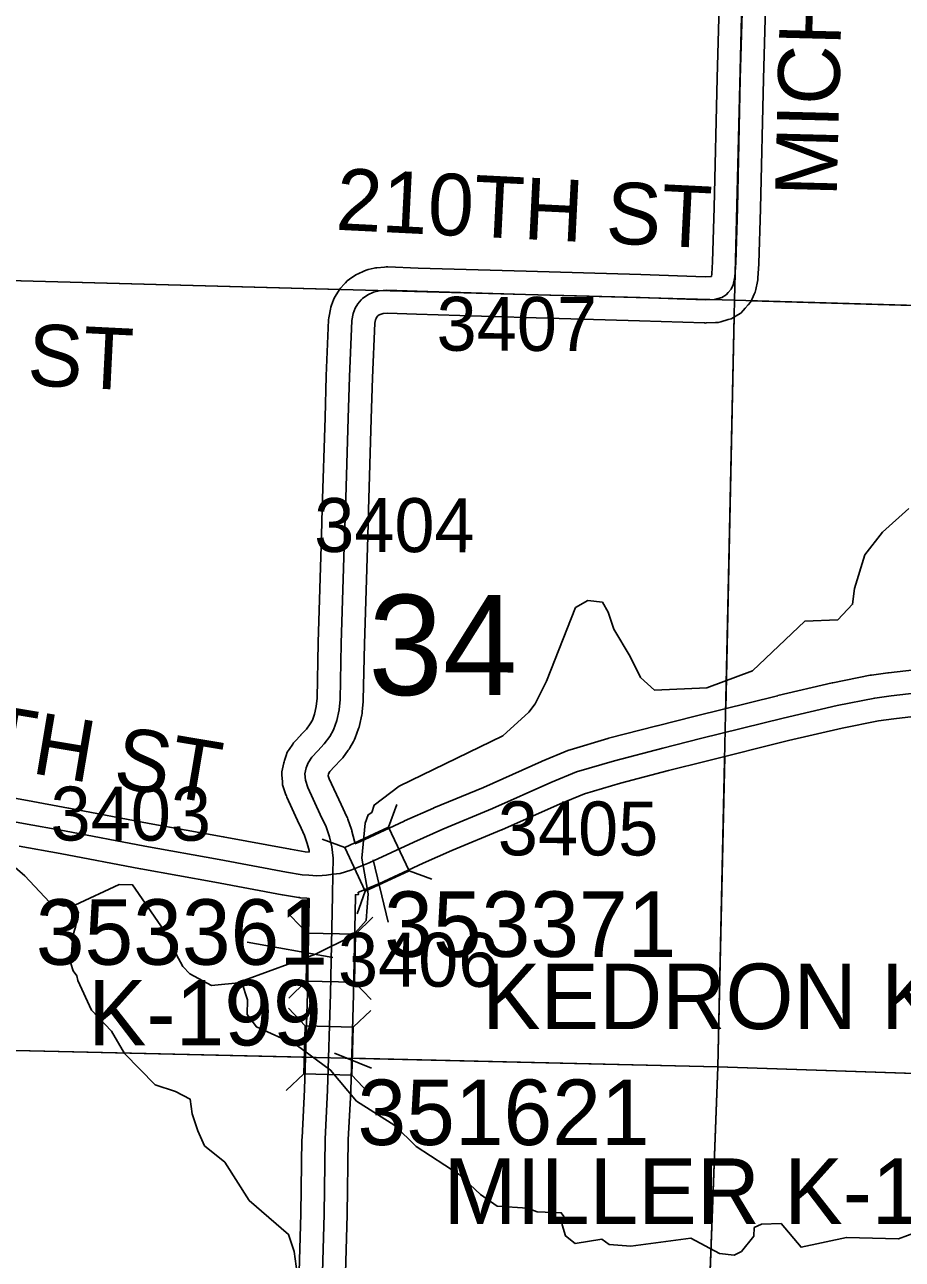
# Model space of a CAD drawing. Extents: x -157.2 to -99.3, y 12.2 to 46.2.
# Drawn here: x -119.826 to -118.686, y 27.95 to 29.552 of the extents above; entities that cross this region are included whole.
import ezdxf

# ---------------------------------------------------------------- set-up
doc = ezdxf.new("R2010")
doc.units = 0
for name, color, linetype in [('tdCoHydroRiver', 7, 'Continuous'), ('tdCoSecRdNmbr', 7, 'Continuous'), ('tdCoSecRdTxt', 7, 'Continuous'), ('tdCoSecRteBand', 7, 'Continuous'), ('tdCoSecRteCL', 7, 'Continuous'), ('tdCoSectLine', 7, 'Continuous'), ('tdCoSectLinePart', 7, 'Continuous'), ('tdCoSectNmbr', 7, 'Continuous'), ('tdCoStrucSec', 7, 'Continuous'), ('tdCoStrucSecCoName', 7, 'Continuous'), ('tdCoStrucSecFHWANum', 7, 'Continuous'), ('tdCoSurfAsphalt', 7, 'Continuous'), ('tdCoSurfConc', 7, 'Continuous'), ('tdCoSurfGravel', 7, 'Continuous'), ('tdCoTwpBndry', 7, 'Continuous'), ('tdCoTwpBndryShd', 7, 'Continuous')]:
    doc.layers.add(name, color=color, linetype=linetype)

msp = doc.modelspace()

# ---------------------------------------------------------------- linework, layer by layer
at = {"layer": 'tdCoHydroRiver'}
for points in [[(-119.5437, 28.3091), (-119.5404, 28.3122), (-119.448, 28.3459), (-119.4, 28.3699), (-119.3821, 28.3899), (-119.3796, 28.4245), (-119.3878, 28.4705), (-119.3834, 28.5161), (-119.3799, 28.5271), (-119.3751, 28.5301), (-119.3717, 28.5395), (-119.3395, 28.5639), (-119.2051, 28.6296), (-119.1712, 28.6602), (-119.163, 28.6711), (-119.148, 28.7006), (-119.1106, 28.7959), (-119.0946, 28.8049), (-119.0757, 28.8028), (-119.0682, 28.79), (-119.0609, 28.7677), (-119.0398, 28.7324), (-119.0263, 28.7052), (-119.0079, 28.6889), (-118.9399, 28.6918), (-118.8809, 28.7138), (-118.8129, 28.7782), (-118.7702, 28.7802), (-118.7508, 28.8002), (-118.7486, 28.8207), (-118.7348, 28.8645), (-118.7119, 28.8938), (-118.6779, 28.9245)], [(-119.8502, 28.469), (-119.8255, 28.4478), (-119.7933, 28.4137), (-119.7745, 28.4085), (-119.7603, 28.4097)], [(-119.7603, 28.4097), (-119.7027, 28.4365), (-119.6854, 28.436), (-119.649, 28.383), (-119.6204, 28.3301), (-119.6112, 28.3204), (-119.5832, 28.3054), (-119.5437, 28.3091)], [(-119.7603, 28.4097), (-119.7558, 28.4001), (-119.7595, 28.3813), (-119.7629, 28.3703), (-119.7655, 28.3341), (-119.7626, 28.3245), (-119.758, 28.3181), (-119.7566, 28.3118), (-119.7387, 28.2734), (-119.7127, 28.2459), (-119.6961, 28.217), (-119.6562, 28.1765), (-119.6296, 28.1678), (-119.6109, 28.1579), (-119.6083, 28.1389), (-119.601, 28.1166), (-119.5921, 28.0974), (-119.5658, 28.0762), (-119.5341, 28.0264), (-119.4832, 27.9824), (-119.4759, 27.9601), (-119.4706, 27.9221)], [(-119.5437, 28.3091), (-119.5364, 28.2868), (-119.5369, 28.2679), (-119.5247, 28.2518), (-119.4733, 28.2283), (-119.4284, 28.1955), (-119.3948, 28.1551), (-119.3452, 28.1238), (-119.3175, 28.0962), (-119.2617, 28.0599), (-119.234, 28.0339), (-119.2124, 28.0191), (-119.173, 28.0165), (-119.1605, 28.0114), (-119.129, 28.0105), (-119.1259, 28.0057), (-119.1278, 27.9947), (-119.1235, 27.9804), (-119.1111, 27.9706), (-119.0763, 27.976), (-119.067, 27.9694), (-119.0386, 27.9671), (-118.961, 27.9776), (-118.9237, 27.9576), (-118.9048, 27.9555), (-118.8952, 27.96), (-118.8789, 27.98), (-118.8786, 27.9911), (-118.869, 27.9955), (-118.8437, 27.9964), (-118.8178, 27.9657), (-118.759, 27.9783), (-118.6912, 27.9765), (-118.6562, 27.9897)]]:
    msp.add_lwpolyline(points, dxfattribs=at)
at = {"layer": 'tdCoSecRteBand'}
for points in [[(-119.4561, 28.4785), (-119.4563, 28.4804), (-119.4587, 28.4899), (-119.4622, 28.5001), (-119.469, 28.5145), (-119.4691, 28.5148), (-119.4692, 28.515), (-119.4853, 28.55), (-119.4859, 28.5514), (-119.4864, 28.5528), (-119.4896, 28.5621), (-119.4909, 28.566), (-119.4911, 28.5701), (-119.4916, 28.5785), (-119.4919, 28.5827), (-119.491, 28.5868), (-119.4892, 28.5945), (-119.4889, 28.5959), (-119.4884, 28.5974), (-119.4862, 28.604), (-119.4849, 28.6081), (-119.4824, 28.6116), (-119.4775, 28.6187), (-119.4764, 28.6204), (-119.475, 28.6219), (-119.4673, 28.6303), (-119.4672, 28.6305), (-119.467, 28.6307), (-119.4598, 28.6383), (-119.4548, 28.645), (-119.452, 28.6499), (-119.4492, 28.6576), (-119.447, 28.6676), (-119.446, 28.6783), (-119.4446, 28.75), (-119.4446, 28.7502), (-119.4446, 28.7504), (-119.4401, 28.8901), (-119.4392, 28.9241), (-119.4392, 28.9241), (-119.4392, 28.9241), (-119.4357, 29.0425), (-119.4357, 29.0426), (-119.4357, 29.0426), (-119.434, 29.0964), (-119.434, 29.0965), (-119.434, 29.0966), (-119.431, 29.1696), (-119.4309, 29.1718), (-119.4305, 29.174), (-119.4288, 29.1831), (-119.4283, 29.1859), (-119.4272, 29.1885), (-119.4245, 29.1954), (-119.4237, 29.1975), (-119.4225, 29.1995), (-119.4191, 29.2055), (-119.4175, 29.2081), (-119.4155, 29.2103), (-119.4109, 29.2155), (-119.4093, 29.2172), (-119.4069, 29.22), (-119.4038, 29.2221), (-119.3969, 29.2268), (-119.3949, 29.2281), (-119.3928, 29.2291), (-119.3854, 29.2326), (-119.3825, 29.2339), (-119.3795, 29.2346), (-119.3721, 29.2363), (-119.3702, 29.2368), (-119.3683, 29.237), (-119.3584, 29.2379), (-119.3563, 29.2382), (-119.3543, 29.2381), (-119.3149, 29.2366), (-119.1745, 29.2324), (-119.0258, 29.2282), (-119.0257, 29.2282), (-119.0256, 29.2282), (-118.9422, 29.2253), (-118.9349, 29.2256), (-118.9342, 29.2258), (-118.9334, 29.2293), (-118.9326, 29.2446), (-118.9304, 29.3152), (-118.9267, 29.483), (-118.9267, 29.4831), (-118.9267, 29.4832), (-118.9218, 29.6557)], [(-118.8618, 29.6541), (-118.8667, 29.4816), (-118.8704, 29.3137), (-118.8704, 29.3136), (-118.8704, 29.3134), (-118.8727, 29.2424), (-118.8727, 29.2421), (-118.8727, 29.2417), (-118.8737, 29.2237), (-118.8738, 29.2214), (-118.8743, 29.2191), (-118.8765, 29.2087), (-118.8772, 29.2055), (-118.8786, 29.2025), (-118.8813, 29.1966), (-118.8832, 29.1924), (-118.8863, 29.189), (-118.8902, 29.1846), (-118.8929, 29.1816), (-118.896, 29.1782), (-118.9, 29.1759), (-118.9054, 29.1726), (-118.9086, 29.1707), (-118.9123, 29.1697), (-118.9217, 29.1669), (-118.9252, 29.1659), (-118.9288, 29.1658), (-118.9409, 29.1653), (-118.942, 29.1652), (-118.9431, 29.1653), (-119.0276, 29.1682), (-119.1762, 29.1724), (-119.1763, 29.1724), (-119.1763, 29.1724), (-119.3168, 29.1766), (-119.317, 29.1766), (-119.3171, 29.1766), (-119.3545, 29.178), (-119.3603, 29.1775), (-119.3628, 29.1769), (-119.3652, 29.1758), (-119.3671, 29.1745), (-119.3687, 29.1726), (-119.3695, 29.1713), (-119.3703, 29.1692), (-119.3711, 29.165), (-119.374, 29.0943), (-119.3757, 29.0407), (-119.3792, 28.9224), (-119.3802, 28.8884), (-119.3802, 28.8883), (-119.3802, 28.8883), (-119.3846, 28.7486), (-119.3861, 28.676), (-119.3861, 28.675), (-119.3862, 28.6739), (-119.3874, 28.6604), (-119.3876, 28.6586), (-119.388, 28.6568), (-119.3909, 28.643), (-119.3914, 28.6409), (-119.3921, 28.6389), (-119.3965, 28.6269), (-119.3974, 28.6245), (-119.3987, 28.6223), (-119.4036, 28.6137), (-119.4045, 28.6121), (-119.4056, 28.6107), (-119.4127, 28.601), (-119.4138, 28.5996), (-119.415, 28.5984), (-119.4232, 28.5897), (-119.4293, 28.583), (-119.4306, 28.581), (-119.431, 28.5798), (-119.4315, 28.5778), (-119.4315, 28.5777), (-119.4301, 28.5736), (-119.4148, 28.5402), (-119.4072, 28.5243), (-119.4065, 28.5228), (-119.4059, 28.5211), (-119.4015, 28.508), (-119.4011, 28.5068), (-119.4008, 28.5056), (-119.3976, 28.4928), (-119.397, 28.4907), (-119.3969, 28.4894)], [(-119.3969, 28.4894), (-119.3906, 28.492), (-119.3331, 28.5188), (-119.3331, 28.5188), (-119.3331, 28.5188), (-119.333, 28.5188), (-119.3328, 28.519), (-119.3325, 28.5191), (-119.2947, 28.5356), (-119.2945, 28.5357), (-119.2943, 28.5358), (-119.2302, 28.5625), (-119.1546, 28.5962), (-119.1542, 28.5963), (-119.1539, 28.5965), (-119.1206, 28.6103), (-119.1191, 28.6109), (-119.1176, 28.6114), (-119.0685, 28.6259), (-119.0681, 28.6261), (-119.0676, 28.6262), (-119.0049, 28.6425), (-119.0048, 28.6425), (-119.0047, 28.6425), (-118.9553, 28.6549), (-118.9553, 28.6549), (-118.9553, 28.6549), (-118.8483, 28.6815), (-118.8481, 28.6815), (-118.8479, 28.6816), (-118.7776, 28.6981), (-118.7771, 28.6982), (-118.7766, 28.6983), (-118.728, 28.708), (-118.7272, 28.7081), (-118.7263, 28.7082), (-118.7051, 28.7112), (-118.7047, 28.7113), (-118.7042, 28.7113), (-118.6704, 28.715)], [(-118.6646, 28.6553), (-118.6972, 28.6517), (-118.7172, 28.6489), (-118.7644, 28.6396), (-118.834, 28.6232), (-118.9408, 28.5966), (-118.99, 28.5843), (-119.052, 28.5682), (-119.099, 28.5543), (-119.1305, 28.5412), (-119.2061, 28.5076), (-119.2065, 28.5074), (-119.2068, 28.5073), (-119.2709, 28.4805), (-119.3081, 28.4643), (-119.366, 28.4373), (-119.3666, 28.437), (-119.3673, 28.4367), (-119.391, 28.4271), (-119.3924, 28.4265), (-119.3925, 28.4265), (-119.3921, 28.4236), (-119.3962, 28.4231), (-119.3962, 28.4215), (-119.3987, 28.2946), (-119.3987, 28.2944), (-119.3987, 28.2943), (-119.4024, 28.1685), (-119.4024, 28.1682), (-119.4024, 28.1679), (-119.4056, 28.105), (-119.407, 28.0081), (-119.407, 28.0079), (-119.407, 28.0078), (-119.4117, 27.8415)], [(-119.9133, 28.562), (-119.8218, 28.5453), (-119.7686, 28.5357), (-119.7685, 28.5356), (-119.7683, 28.5356), (-119.6639, 28.5157), (-119.5679, 28.4984), (-119.5678, 28.4984), (-119.5677, 28.4984), (-119.4807, 28.4822), (-119.4614, 28.479), (-119.4561, 28.4785)], [(-119.4717, 27.8432), (-119.467, 28.0092), (-119.4656, 28.1065), (-119.4655, 28.107), (-119.4655, 28.1075), (-119.4623, 28.1706), (-119.4586, 28.2959), (-119.4563, 28.4184), (-119.4582, 28.4185), (-119.4588, 28.4185), (-119.4594, 28.4186), (-119.4678, 28.4193), (-119.469, 28.4194), (-119.4701, 28.4196), (-119.4908, 28.423), (-119.4911, 28.4231), (-119.4914, 28.4231), (-119.5786, 28.4394), (-119.6747, 28.4566), (-119.6748, 28.4567), (-119.675, 28.4567), (-119.7794, 28.4767), (-119.8325, 28.4862)]]:
    msp.add_lwpolyline(points, dxfattribs=at)
at = {"layer": 'tdCoSecRteCL'}
for points in [[(-119.4256, 28.4497), (-119.4252, 28.4707), (-119.4267, 28.4855), (-119.4299, 28.4984), (-119.4343, 28.5114), (-119.442, 28.5275), (-119.458, 28.5625), (-119.4612, 28.5718), (-119.4617, 28.5802), (-119.46, 28.5879), (-119.4577, 28.5945), (-119.4528, 28.6017), (-119.4452, 28.6101), (-119.4368, 28.619), (-119.4296, 28.6286), (-119.4247, 28.6372), (-119.4203, 28.6493), (-119.4173, 28.6631), (-119.4161, 28.6767), (-119.4146, 28.7494), (-119.4102, 28.8892), (-119.4092, 28.9233), (-119.4057, 29.0416), (-119.404, 29.0954), (-119.401, 29.1684), (-119.3993, 29.1775), (-119.3966, 29.1844), (-119.3931, 29.1903), (-119.3886, 29.1955), (-119.387, 29.1972), (-119.3801, 29.2019), (-119.3727, 29.2054), (-119.3653, 29.2071), (-119.3554, 29.2081), (-119.3159, 29.2066), (-119.1754, 29.2024), (-119.0267, 29.1982), (-118.9421, 29.1953), (-118.93, 29.1958), (-118.9206, 29.1985), (-118.9152, 29.2017), (-118.9125, 29.2047), (-118.9086, 29.2091), (-118.9058, 29.215), (-118.9036, 29.2254), (-118.9026, 29.2434), (-118.9004, 29.3144), (-118.8967, 29.4823), (-118.8918, 29.6549)], [(-119.4256, 28.4497), (-119.4159, 28.4509), (-119.4023, 28.4549), (-119.3786, 28.4645), (-119.3205, 28.4916), (-119.3204, 28.4916), (-119.2827, 28.5081), (-119.2183, 28.535), (-119.1424, 28.5688), (-119.1091, 28.5826), (-119.06, 28.5971), (-118.9974, 28.6134), (-118.9481, 28.6258), (-118.841, 28.6524), (-118.7707, 28.6689), (-118.7222, 28.6785), (-118.701, 28.6815), (-118.6672, 28.6852)], [(-120.2913, 28.572), (-120.2642, 28.5752), (-120.2334, 28.5774), (-120.2117, 28.5774), (-120.187, 28.5754), (-120.1515, 28.5705), (-120.0982, 28.5619), (-120.0312, 28.552), (-119.9287, 28.5343), (-119.9187, 28.5325), (-119.8272, 28.5158), (-119.7739, 28.5061), (-119.6694, 28.4862), (-119.5732, 28.4689), (-119.4859, 28.4526), (-119.4652, 28.4492), (-119.4568, 28.4484), (-119.4462, 28.4479), (-119.4393, 28.4482), (-119.4336, 28.4487), (-119.4256, 28.4497)], [(-119.4564, 27.2247), (-119.4575, 27.2303), (-119.4592, 27.2508), (-119.4595, 27.2685), (-119.4538, 27.3625), (-119.4504, 27.4863), (-119.4489, 27.5366), (-119.4459, 27.6564), (-119.4462, 27.6892), (-119.4442, 27.7585), (-119.4417, 27.8424), (-119.437, 28.0086), (-119.4356, 28.106), (-119.4323, 28.1694), (-119.4286, 28.2952), (-119.4262, 28.4222), (-119.4256, 28.4497)]]:
    msp.add_lwpolyline(points, dxfattribs=at)
at = {"layer": 'tdCoSectLine'}
for points in [[(-118.9042, 29.1947), (-118.8794, 30.1953)], [(-119.9107, 29.222), (-118.9042, 29.1947)], [(-118.9256, 28.2), (-118.9042, 29.1947)], [(-118.9042, 29.1947), (-117.9079, 29.1661)], [(-119.9313, 28.2231), (-118.9256, 28.2)], [(-118.9628, 27.2182), (-118.9256, 28.2)], [(-118.9256, 28.2), (-117.9392, 28.1664)]]:
    msp.add_lwpolyline(points, dxfattribs=at)
at = {"layer": 'tdCoSectLinePart'}
for points in [[(-119.9107, 29.222), (-119.4159, 29.2086)], [(-118.8834, 29.1941), (-117.938, 29.167)], [(-118.9156, 28.6646), (-118.9047, 29.1736)], [(-118.9256, 28.2), (-118.9169, 28.6024)], [(-119.9313, 28.2231), (-119.4614, 28.2123)], [(-119.4015, 28.2109), (-118.9256, 28.2)], [(-118.9617, 27.2483), (-118.9256, 28.2)], [(-118.9256, 28.2), (-117.9688, 28.1674)]]:
    msp.add_lwpolyline(points, dxfattribs=at)
at = {"layer": 'tdCoStrucSec'}
for p, q in [((-119.3531, 28.5111), (-119.3424, 28.5405)), ((-119.4098, 28.4846), (-119.4392, 28.4954)), ((-119.3266, 28.4544), (-119.2972, 28.4436)), ((-119.3834, 28.4279), (-119.3941, 28.3985)), ((-119.4588, 28.3734), (-119.4805, 28.396)), ((-119.3962, 28.3722), (-119.3737, 28.3939)), ((-119.46, 28.3108), (-119.4826, 28.2891)), ((-119.3974, 28.3096), (-119.3757, 28.287)), ((-119.4616, 28.2532), (-119.483, 28.2759)), ((-119.399, 28.2513), (-119.3762, 28.2728)), ((-119.4634, 28.1906), (-119.4862, 28.1691)), ((-119.4008, 28.1888), (-119.3794, 28.166))]:
    msp.add_line(p, q, dxfattribs=at)
for points in [[(-119.4098, 28.4846), (-119.3531, 28.5111), (-119.3266, 28.4544), (-119.3834, 28.4279)], [(-119.46, 28.3108), (-119.4588, 28.3734), (-119.3962, 28.3722), (-119.3974, 28.3096)], [(-119.4634, 28.1906), (-119.4616, 28.2532), (-119.399, 28.2513), (-119.4008, 28.1888)]]:
    msp.add_lwpolyline(points, close=True, dxfattribs=at)
at = {"layer": 'tdCoStrucSecFHWANum'}
for p, q in [((-119.3536, 28.3876), (-119.3732, 28.4683)), ((-119.5367, 28.3615), (-119.4255, 28.3418)), ((-119.3754, 28.1979), (-119.4234, 28.2175))]:
    msp.add_line(p, q, dxfattribs=at)
at = {"layer": 'tdCoSurfAsphalt'}
for points in [[(-119.3205, 28.4916), (-119.3204, 28.4916), (-119.2827, 28.5081), (-119.2183, 28.535), (-119.1424, 28.5688), (-119.1091, 28.5826), (-119.06, 28.5971), (-118.9974, 28.6134), (-118.9481, 28.6258), (-118.841, 28.6524), (-118.7707, 28.6689), (-118.7222, 28.6785), (-118.701, 28.6815), (-118.6672, 28.6852)], [(-119.9287, 28.5343), (-119.9187, 28.5325), (-119.8272, 28.5158), (-119.7739, 28.5061), (-119.6694, 28.4862), (-119.5732, 28.4689), (-119.4859, 28.4526), (-119.4652, 28.4492), (-119.4568, 28.4484), (-119.4462, 28.4479), (-119.4393, 28.4482), (-119.4336, 28.4487), (-119.4256, 28.4497)]]:
    msp.add_lwpolyline(points, dxfattribs=at)
at = {"layer": 'tdCoSurfConc'}
msp.add_lwpolyline([(-119.4256, 28.4497), (-119.4159, 28.4509), (-119.4023, 28.4549), (-119.3786, 28.4645), (-119.3205, 28.4916)], dxfattribs=at)
at = {"layer": 'tdCoSurfGravel'}
msp.add_line((-119.3886, 29.1955), (-119.387, 29.1972), dxfattribs=at)
for points in [[(-118.9125, 29.2047), (-118.9086, 29.2091), (-118.9058, 29.215), (-118.9036, 29.2254), (-118.9026, 29.2434), (-118.9004, 29.3144), (-118.8967, 29.4823), (-118.8918, 29.6549)], [(-119.387, 29.1972), (-119.3801, 29.2019), (-119.3727, 29.2054), (-119.3653, 29.2071), (-119.3554, 29.2081), (-119.3159, 29.2066), (-119.1754, 29.2024), (-119.0267, 29.1982), (-118.9421, 29.1953), (-118.93, 29.1958), (-118.9206, 29.1985), (-118.9152, 29.2017), (-118.9125, 29.2047)], [(-119.4417, 27.8424), (-119.437, 28.0086), (-119.4356, 28.106), (-119.4323, 28.1694), (-119.4286, 28.2952), (-119.4262, 28.4222), (-119.4256, 28.4497), (-119.4252, 28.4707), (-119.4267, 28.4855), (-119.4299, 28.4984), (-119.4343, 28.5114), (-119.442, 28.5275), (-119.458, 28.5625), (-119.4612, 28.5718), (-119.4617, 28.5802), (-119.46, 28.5879), (-119.4577, 28.5945), (-119.4528, 28.6017), (-119.4452, 28.6101), (-119.4368, 28.619), (-119.4296, 28.6286), (-119.4247, 28.6372), (-119.4203, 28.6493), (-119.4173, 28.6631), (-119.4161, 28.6767), (-119.4146, 28.7494), (-119.4102, 28.8892), (-119.4092, 28.9233), (-119.4057, 29.0416), (-119.404, 29.0954), (-119.401, 29.1684), (-119.3993, 29.1775), (-119.3966, 29.1844), (-119.3931, 29.1903), (-119.3886, 29.1955)]]:
    msp.add_lwpolyline(points, dxfattribs=at)
at = {"layer": 'tdCoTwpBndry'}
for points in [[(-120.264, 28.2385), (-119.9313, 28.2231), (-119.4615, 28.2123)], [(-119.4015, 28.2109), (-118.9256, 28.2), (-117.9692, 28.1674)]]:
    msp.add_lwpolyline(points, dxfattribs=at)
at = {"layer": 'tdCoTwpBndryShd'}
msp.add_lwpolyline([(-125.867, 28.4197), (-124.8666, 28.3809), (-123.8665, 28.351), (-122.863, 28.3215), (-122.3682, 28.3142), (-121.9124, 28.2943), (-120.9131, 28.2684), (-119.9313, 28.2231), (-118.9256, 28.2), (-117.9392, 28.1664), (-116.9417, 28.1357), (-115.9759, 28.1077), (-114.9784, 28.0856), (-113.9734, 28.0581), (-113.482, 28.0482), (-112.9713, 28.0283), (-111.9699, 27.9742), (-111.9497, 27.9729), (-110.9685, 27.9529)], dxfattribs=at)

# ---------------------------------------------------------------- texts
at = {"layer": 'tdCoSecRdNmbr'}
for s, rotation, p in [('3407', 359.9086, (-119.2909, 29.1293)), ('3404', 359.9086, (-119.4498, 28.8681)), ('3403', 359.9084, (-119.792, 28.4936)), ('3405', 359.9089, (-119.2114, 28.4744)), ('3406', 359.9087, (-119.4189, 28.304))]:
    msp.add_text(s, height=0.07, rotation=rotation, dxfattribs=at).set_placement(p)
at = {"layer": 'tdCoSecRdTxt'}
for s, rotation, p in [('MICHIGAN AVE', 88.5269, (-118.7716, 29.3288)), ('210TH ST', 357.1615, (-119.4227, 29.2864)), ('210TH ST', 357.1615, (-120.1735, 29.102)), ('220TH ST', 350.453, (-120.0587, 28.6217))]:
    msp.add_text(s, height=0.08, rotation=rotation, dxfattribs=at).set_placement(p)
at = {"layer": 'tdCoSectNmbr'}
msp.add_text('34', height=0.13, rotation=359.9087, dxfattribs=at).set_placement((-119.3796, 28.6825))
at = {"layer": 'tdCoStrucSecCoName'}
for s, p in [('KEDRON K-118', (-119.2317, 28.2488)), ('K-199', (-119.7433, 28.2276)), ('MILLER K-199-1', (-119.2818, 27.9959))]:
    msp.add_text(s, height=0.085, dxfattribs=at).set_placement(p)
at = {"layer": 'tdCoStrucSecFHWANum'}
for s, p in [('353371', (-119.3589, 28.3425)), ('353361', (-119.8111, 28.3323)), ('351621', (-119.3936, 28.0983))]:
    msp.add_text(s, height=0.085, dxfattribs=at).set_placement(p)

doc.saveas('drawing.dxf')
